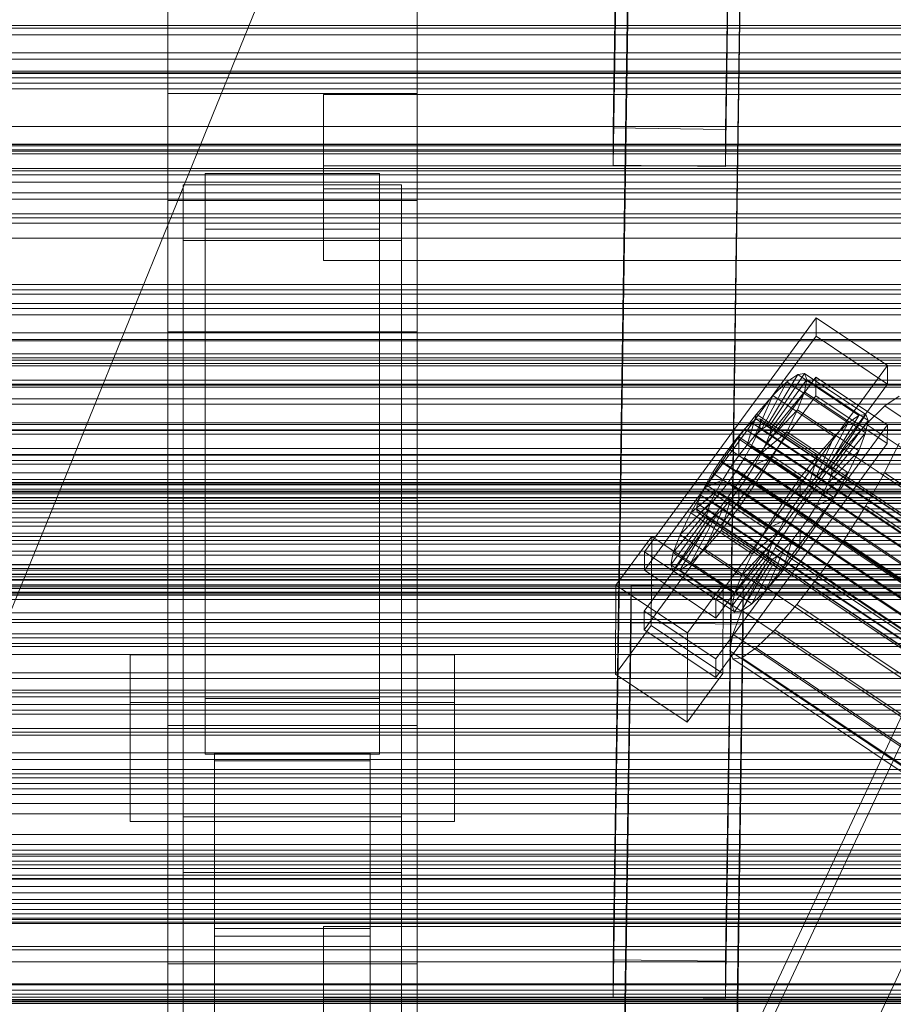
# Model space of a CAD drawing. Header units: millimetres. Extents: x -2233 to 61924, y -68080 to 6847.
# Tile 297 of 656: x -474 to -334, y -33016 to -32858. Entities that reach past the tile are written whole.
import ezdxf

# ---------------------------------------------------------------- set-up
doc = ezdxf.new("R2010")
doc.units = ezdxf.units.MM
for name, color, linetype, lineweight in [('frontal_C01', 7, 'Continuous', 0), ('frontal_C02', 7, 'Continuous', 0), ('frontal_C03', 7, 'Continuous', 0), ('frontal_C03-dry', 7, 'Continuous', 0), ('frontal_dosificador', 7, 'Continuous', 0), ('frontal_secador', 7, 'Continuous', 0)]:
    doc.layers.add(name, color=color, linetype=linetype, lineweight=lineweight)

msp = doc.modelspace()

# ---------------------------------------------------------------- linework, layer by layer
at = {"layer": 'frontal_C01'}
for p, q in [((-439.114, -33197.732), (-299.114, -32899.212)), ((-439.114, -33202.046), (-299.114, -32903.526)), ((-439.114, -33238.175), (-299.114, -32939.655))]:
    msp.add_line(p, q, dxfattribs=at)
at = {"layer": 'frontal_C02'}
for p, q in [((-378.512, -32875.624), (-375.644, -32682.219)), ((-357.646, -32682.462), (-360.514, -32875.867)), ((-378.512, -32881.585), (-375.644, -32688.18)), ((-360.514, -32881.829), (-357.646, -32688.424)), ((-450, -32870.127), (-450, -32710.669)), ((-410, -32710.669), (-410, -32870.127)), ((-450, -32908.309), (-450, -32748.851)), ((-410, -32908.309), (-410, -32748.851)), ((-378.512, -33009.014), (-375.644, -32815.609)), ((-357.646, -32815.853), (-360.514, -33009.258)), ((-378.512, -33014.976), (-375.644, -32821.571)), ((-360.514, -33015.219), (-357.646, -32821.814)), ((-410, -32870.127), (-450, -32870.127)), ((-450, -32870.127), (-450, -32908.309)), ((-450, -32971.464), (-450, -32870.127)), ((-425, -32885.412), (-425, -32870.271)), ((-425, -32870.271), (425, -32870.271)), ((-425, -32881.725), (-425, -32870.271)), ((-410, -32908.309), (-410, -32870.127)), ((-410, -32870.127), (-410, -32971.464)), ((-360.514, -32875.867), (-378.512, -32875.624)), ((-378.512, -32875.624), (-378.512, -32881.585)), ((-360.514, -32881.829), (-360.514, -32875.867)), ((-444, -32891.857), (-444, -32882.916)), ((-444, -32882.916), (-416, -32882.916)), ((-444, -32967.11), (-444, -32882.916)), ((425, -32881.725), (-425, -32881.725)), ((-425, -32881.725), (-425, -32896.866)), ((-416, -32882.916), (-416, -32891.857)), ((-416, -32882.916), (-416, -32967.11)), ((-378.512, -32881.585), (-360.514, -32881.829)), ((-447.5, -32893.688), (-447.5, -32884.747)), ((-447.5, -32884.747), (-412.5, -32884.747)), ((-447.5, -33066.111), (-447.5, -32884.747)), ((425, -32885.412), (-425, -32885.412)), ((-425, -32885.412), (-425, -32896.866)), ((-412.5, -32884.747), (-412.5, -32893.688)), ((-412.5, -32884.747), (-412.5, -33066.111)), ((-410, -32887.261), (-450, -32887.261)), ((-450, -32887.261), (-450, -32934.988)), ((-450, -33046.718), (-450, -32887.261)), ((-410, -32934.988), (-410, -32887.261)), ((-410, -32887.261), (-410, -33046.718)), ((-416, -32891.857), (-444, -32891.857)), ((-444, -32891.857), (-444, -32976.052)), ((-416, -32976.052), (-416, -32891.857)), ((-412.5, -32893.688), (-447.5, -32893.688)), ((-447.5, -33075.053), (-447.5, -32893.688)), ((-412.5, -33075.053), (-412.5, -32893.688)), ((-425, -32896.866), (425, -32896.866)), ((-373.501, -32943.572), (-345.969, -32906.049)), ((-345.981, -32909.03), (-345.969, -32906.049)), ((-345.969, -32906.049), (-334.501, -32913.719)), ((-450, -32908.309), (-410, -32908.309)), ((-450, -33009.646), (-450, -32908.309)), ((-410, -33009.646), (-410, -32908.309)), ((-345.981, -32909.03), (-373.513, -32946.552)), ((-334.513, -32916.699), (-345.981, -32909.03)), ((-334.501, -32913.719), (-362.033, -32951.241)), ((-334.501, -32913.719), (-334.513, -32916.699)), ((-373.539, -32953.109), (-346.008, -32915.587)), ((-353.892, -32923.402), (-348.918, -32915.141)), ((-353.378, -32923.346), (-347.835, -32915.024)), ((-353.205, -32923.8), (-347.47, -32915.983)), ((-348.918, -32915.141), (-350.645, -32916.329)), ((-347.835, -32915.024), (-348.918, -32915.141)), ((-348.918, -32915.141), (-339.088, -32921.715)), ((-347.847, -32917.955), (-347.47, -32915.983)), ((-347.835, -32915.024), (-338.005, -32921.597)), ((-347.47, -32915.983), (-347.835, -32915.024)), ((-347.47, -32915.983), (-337.64, -32922.557)), ((-346.02, -32918.568), (-346.008, -32915.587)), ((-346.008, -32915.587), (-334.539, -32923.256)), ((-362.045, -32954.221), (-334.513, -32916.699)), ((-354.71, -32923.964), (-350.645, -32916.329)), ((-350.645, -32916.329), (-352.899, -32918.505)), ((-350.645, -32916.329), (-340.816, -32922.903)), ((-346.02, -32918.568), (-373.551, -32956.09)), ((-355.777, -32924.995), (-352.899, -32918.505)), ((-352.899, -32918.505), (-355.525, -32921.522)), ((-353.384, -32924.734), (-347.847, -32917.955)), ((-352.899, -32918.505), (-343.069, -32925.079)), ((-348.941, -32920.804), (-347.847, -32917.955)), ((-347.847, -32917.955), (-338.017, -32924.528)), ((-334.551, -32926.237), (-346.02, -32918.568)), ((-332.629, -32918.62), (-334.938, -32920.207)), ((-353.902, -32926.084), (-348.941, -32920.804)), ((-350.678, -32924.338), (-348.941, -32920.804)), ((-348.941, -32920.804), (-339.111, -32927.378)), ((-334.938, -32920.207), (-337.95, -32923.116)), ((-334.938, -32920.207), (-150.629, -33043.462)), ((-355.525, -32921.522), (-358.345, -32925.173)), ((-357.021, -32926.424), (-355.525, -32921.522)), ((-355.53, -32922.306), (-356.348, -32922.869)), ((-355.017, -32922.25), (-355.53, -32922.306)), ((-355.53, -32922.306), (-141.731, -33065.281)), ((-355.525, -32921.522), (-345.695, -32928.095)), ((-354.844, -32922.705), (-355.017, -32922.25)), ((-355.017, -32922.25), (-141.218, -33065.225)), ((-339.088, -32921.715), (-344.062, -32929.975)), ((-338.005, -32921.597), (-343.549, -32929.919)), ((-340.816, -32922.903), (-339.088, -32921.715)), ((-339.088, -32921.715), (-338.005, -32921.597)), ((-338.005, -32921.597), (-337.64, -32922.557)), ((-334.539, -32923.256), (-362.071, -32960.779)), ((-357.415, -32923.899), (-358.659, -32925.328)), ((-356.348, -32922.869), (-357.415, -32923.899)), ((-357.415, -32923.899), (-143.617, -33066.875)), ((-356.348, -32922.869), (-142.549, -33065.844)), ((-355.777, -32924.995), (-354.71, -32923.964)), ((-355.541, -32924.988), (-355.022, -32923.639)), ((-355.022, -32923.639), (-354.844, -32922.705)), ((-355.022, -32923.639), (-141.224, -33066.614)), ((-354.844, -32922.705), (-141.045, -33065.68)), ((-354.71, -32923.964), (-353.892, -32923.402)), ((-344.88, -32930.538), (-354.71, -32923.964)), ((-353.892, -32923.402), (-353.378, -32923.346)), ((-344.062, -32929.975), (-353.892, -32923.402)), ((-353.205, -32923.8), (-353.384, -32924.734)), ((-343.549, -32929.919), (-353.378, -32923.346)), ((-353.378, -32923.346), (-353.205, -32923.8)), ((-343.376, -32930.374), (-353.205, -32923.8)), ((-340.816, -32922.903), (-344.88, -32930.538)), ((-337.64, -32922.557), (-343.376, -32930.374)), ((-343.069, -32925.079), (-340.816, -32922.903)), ((-337.95, -32923.116), (-341.461, -32927.149)), ((-337.64, -32922.557), (-338.017, -32924.528)), ((-337.95, -32923.116), (-153.641, -33046.371)), ((-334.539, -32923.256), (-334.551, -32926.237)), ((-358.345, -32925.173), (-361.166, -32929.21)), ((-358.659, -32925.328), (-359.995, -32927.058)), ((-358.659, -32925.328), (-144.861, -33068.303)), ((-358.345, -32925.173), (-358.357, -32928.153)), ((-348.515, -32931.746), (-358.345, -32925.173)), ((-357.021, -32926.424), (-355.777, -32924.995)), ((-356.363, -32926.662), (-355.541, -32924.988)), ((-345.947, -32931.568), (-355.777, -32924.995)), ((-355.541, -32924.988), (-141.742, -33067.964)), ((-354.725, -32927.758), (-350.678, -32924.338)), ((-353.384, -32924.734), (-353.902, -32926.084)), ((-343.554, -32931.308), (-353.384, -32924.734)), ((-352.938, -32928.314), (-350.678, -32924.338)), ((-350.678, -32924.338), (-340.848, -32930.911)), ((-343.069, -32925.079), (-345.947, -32931.568)), ((-345.695, -32928.095), (-343.069, -32925.079)), ((-338.017, -32924.528), (-343.554, -32931.308)), ((-338.017, -32924.528), (-339.111, -32927.378)), ((-362.083, -32963.759), (-334.551, -32926.237)), ((-359.995, -32927.058), (-361.332, -32928.97)), ((-146.196, -33070.033), (-359.995, -32927.058)), ((-358.357, -32928.153), (-357.021, -32926.424)), ((-357.434, -32928.545), (-356.363, -32926.662)), ((-347.191, -32932.997), (-357.021, -32926.424)), ((-356.363, -32926.662), (-142.565, -33069.637)), ((-353.902, -32926.084), (-354.725, -32927.758)), ((-344.073, -32932.658), (-353.902, -32926.084)), ((-341.461, -32927.149), (-345.231, -32932.03)), ((-341.461, -32927.149), (-157.152, -33050.404)), ((-334.981, -32930.914), (-332.659, -32926.19)), ((-359.693, -32930.066), (-358.357, -32928.153)), ((-358.68, -32930.51), (-357.434, -32928.545)), ((-358.357, -32928.153), (-348.527, -32934.727)), ((-357.434, -32928.545), (-143.635, -33071.521)), ((-354.725, -32927.758), (-355.796, -32929.641)), ((-355.796, -32929.641), (-352.938, -32928.314)), ((-355.569, -32932.462), (-352.938, -32928.314)), ((-344.895, -32934.331), (-354.725, -32927.758)), ((-352.938, -32928.314), (-343.108, -32934.887)), ((-348.515, -32931.746), (-345.695, -32928.095)), ((-345.695, -32928.095), (-347.191, -32932.997)), ((-339.111, -32927.378), (-344.073, -32932.658)), ((-339.111, -32927.378), (-340.848, -32930.911)), ((-361.166, -32929.21), (-363.797, -32933.358)), ((-361.332, -32928.97), (-362.578, -32930.935)), ((-361.332, -32928.97), (-147.533, -33071.945)), ((-359.693, -32930.066), (-361.166, -32929.21)), ((-361.166, -32929.21), (-351.336, -32935.783)), ((-360.939, -32932.03), (-359.693, -32930.066)), ((-349.863, -32936.639), (-359.693, -32930.066)), ((-355.796, -32929.641), (-357.042, -32931.606)), ((-345.966, -32936.215), (-355.796, -32929.641)), ((-344.062, -32929.975), (-344.88, -32930.538)), ((-343.549, -32929.919), (-344.062, -32929.975)), ((-343.554, -32931.308), (-343.376, -32930.374)), ((-343.376, -32930.374), (-343.549, -32929.919)), ((-362.578, -32930.935), (-363.648, -32932.818)), ((-362.578, -32930.935), (-148.779, -33073.91)), ((-360.017, -32932.423), (-358.68, -32930.51)), ((-358.68, -32930.51), (-144.881, -33073.486)), ((-357.042, -32931.606), (-358.378, -32933.518)), ((-357.042, -32931.606), (-355.569, -32932.462)), ((-347.212, -32938.179), (-357.042, -32931.606)), ((-351.336, -32935.783), (-348.515, -32931.746)), ((-348.527, -32934.727), (-348.515, -32931.746)), ((-345.947, -32931.568), (-347.191, -32932.997)), ((-344.88, -32930.538), (-345.947, -32931.568)), ((-340.848, -32930.911), (-344.895, -32934.331)), ((-344.073, -32932.658), (-343.554, -32931.308)), ((-340.848, -32930.911), (-343.108, -32934.887)), ((-338.003, -32936.229), (-334.981, -32930.914)), ((-334.981, -32930.914), (-150.672, -33054.168)), ((-363.797, -32933.358), (-366.057, -32937.334)), ((-363.648, -32932.818), (-364.471, -32934.492)), ((-360.939, -32932.03), (-363.797, -32933.358)), ((-363.797, -32933.358), (-353.967, -32939.931)), ((-363.648, -32932.818), (-149.85, -33075.793)), ((-362.01, -32933.914), (-360.939, -32932.03)), ((-361.352, -32934.152), (-360.017, -32932.423)), ((-351.109, -32938.604), (-360.939, -32932.03)), ((-360.017, -32932.423), (-146.218, -33075.398)), ((-358.378, -32933.518), (-359.714, -32935.248)), ((-358.39, -32936.499), (-355.569, -32932.462)), ((-358.378, -32933.518), (-358.39, -32936.499)), ((-348.548, -32940.092), (-358.378, -32933.518)), ((-355.569, -32932.462), (-345.739, -32939.035)), ((-345.231, -32932.03), (-349.002, -32937.427)), ((-347.191, -32932.997), (-348.527, -32934.727)), ((-160.922, -33055.285), (-345.231, -32932.03)), ((-344.895, -32934.331), (-344.073, -32932.658)), ((-450, -32934.988), (-410, -32934.988)), ((-450, -33094.446), (-450, -32934.988)), ((-410, -33094.446), (-410, -32934.988)), ((-362.01, -32933.914), (-366.057, -32937.334)), ((-364.471, -32934.492), (-364.989, -32935.842)), ((-364.471, -32934.492), (-150.672, -33077.467)), ((-362.833, -32935.587), (-362.01, -32933.914)), ((-362.596, -32935.581), (-361.352, -32934.152)), ((-352.18, -32940.487), (-362.01, -32933.914)), ((-361.352, -32934.152), (-147.554, -33077.127)), ((-348.527, -32934.727), (-349.863, -32936.639)), ((-345.966, -32936.215), (-344.895, -32934.331)), ((-343.108, -32934.887), (-345.966, -32936.215)), ((-343.108, -32934.887), (-345.739, -32939.035)), ((-362.833, -32935.587), (-367.794, -32940.867)), ((-364.989, -32935.842), (-365.168, -32936.776)), ((-364.989, -32935.842), (-151.191, -33078.817)), ((-364.482, -32937.174), (-363.664, -32936.612)), ((-360.958, -32936.677), (-363.836, -32943.166)), ((-363.664, -32936.612), (-362.596, -32935.581)), ((-363.664, -32936.612), (-149.865, -33079.587)), ((-363.351, -32936.937), (-362.833, -32935.587)), ((-353.003, -32942.161), (-362.833, -32935.587)), ((-362.596, -32935.581), (-148.798, -33078.556)), ((-360.958, -32936.677), (-362.025, -32937.707)), ((-359.714, -32935.248), (-361.21, -32940.15)), ((-361.21, -32940.15), (-358.39, -32936.499)), ((-359.714, -32935.248), (-360.958, -32936.677)), ((-351.128, -32943.25), (-360.958, -32936.677)), ((-349.884, -32941.821), (-359.714, -32935.248)), ((-358.39, -32936.499), (-348.56, -32943.072)), ((-353.967, -32939.931), (-351.336, -32935.783)), ((-351.336, -32935.783), (-349.863, -32936.639)), ((-349.863, -32936.639), (-351.109, -32938.604)), ((-347.212, -32938.179), (-345.966, -32936.215)), ((-341.52, -32941.774), (-338.003, -32936.229)), ((-338.003, -32936.229), (-153.694, -33059.484)), ((-363.53, -32937.871), (-369.265, -32945.688)), ((-363.351, -32936.937), (-368.888, -32943.717)), ((-362.843, -32938.27), (-367.817, -32946.53)), ((-366.057, -32937.334), (-367.794, -32940.867)), ((-362.025, -32937.707), (-366.09, -32945.342)), ((-366.057, -32937.334), (-356.228, -32943.907)), ((-365.168, -32936.776), (-364.995, -32937.23)), ((-365.168, -32936.776), (-151.369, -33079.751)), ((-364.995, -32937.23), (-364.482, -32937.174)), ((-364.995, -32937.23), (-151.196, -33080.205)), ((-364.482, -32937.174), (-150.683, -33080.15)), ((-363.53, -32937.871), (-363.351, -32936.937)), ((-363.357, -32938.326), (-363.53, -32937.871)), ((-353.7, -32944.445), (-363.53, -32937.871)), ((-362.843, -32938.27), (-363.357, -32938.326)), ((-353.521, -32943.511), (-363.351, -32936.937)), ((-362.025, -32937.707), (-362.843, -32938.27)), ((-353.014, -32944.843), (-362.843, -32938.27)), ((-352.196, -32944.281), (-362.025, -32937.707)), ((-349.002, -32937.427), (-352.519, -32942.972)), ((-349.002, -32937.427), (-164.693, -33060.682)), ((-348.548, -32940.092), (-347.212, -32938.179)), ((-345.739, -32939.035), (-347.212, -32938.179)), ((-363.357, -32938.326), (-368.9, -32946.648)), ((-353.527, -32944.899), (-363.357, -32938.326)), ((-353.967, -32939.931), (-351.109, -32938.604)), ((-351.109, -32938.604), (-352.18, -32940.487)), ((-345.739, -32939.035), (-348.56, -32943.072)), ((-378.086, -32948.931), (-372.35, -32941.114)), ((-372.408, -32955.421), (-372.35, -32941.114)), ((-372.35, -32941.114), (-360.882, -32948.783)), ((-367.794, -32940.867), (-368.888, -32943.717)), ((-367.794, -32940.867), (-357.964, -32947.441)), ((-363.836, -32943.166), (-361.21, -32940.15)), ((-361.21, -32940.15), (-351.38, -32946.723)), ((-356.228, -32943.907), (-353.967, -32939.931)), ((-356.228, -32943.907), (-352.18, -32940.487)), ((-352.18, -32940.487), (-353.003, -32942.161)), ((-349.884, -32941.821), (-348.548, -32940.092)), ((-348.56, -32943.072), (-348.548, -32940.092)), ((-357.964, -32947.441), (-353.003, -32942.161)), ((-352.519, -32942.972), (-355.541, -32948.287)), ((-353.003, -32942.161), (-353.521, -32943.511)), ((-352.519, -32942.972), (-168.21, -33066.227)), ((-351.38, -32946.723), (-349.884, -32941.821)), ((-351.128, -32943.25), (-349.884, -32941.821)), ((-345.291, -32947.171), (-341.52, -32941.774)), ((-341.52, -32941.774), (-157.211, -33065.029)), ((-373.501, -32943.572), (-373.513, -32946.552)), ((-362.033, -32951.241), (-373.501, -32943.572)), ((-368.888, -32943.717), (-369.265, -32945.688)), ((-368.888, -32943.717), (-359.058, -32950.29)), ((-366.09, -32945.342), (-363.836, -32943.166)), ((-363.836, -32943.166), (-354.006, -32949.74)), ((-359.436, -32952.262), (-353.7, -32944.445)), ((-359.058, -32950.29), (-353.521, -32943.511)), ((-357.964, -32947.441), (-356.228, -32943.907)), ((-356.26, -32951.916), (-352.196, -32944.281)), ((-354.006, -32949.74), (-351.128, -32943.25)), ((-353.521, -32943.511), (-353.7, -32944.445)), ((-353.7, -32944.445), (-353.527, -32944.899)), ((-353.014, -32944.843), (-352.196, -32944.281)), ((-352.196, -32944.281), (-351.128, -32943.25)), ((-348.56, -32943.072), (-351.38, -32946.723)), ((-369.265, -32945.688), (-368.9, -32946.648)), ((-369.265, -32945.688), (-359.436, -32952.262)), ((-367.817, -32946.53), (-366.09, -32945.342)), ((-366.09, -32945.342), (-356.26, -32951.916)), ((-359.07, -32953.222), (-353.527, -32944.899)), ((-357.987, -32953.104), (-353.014, -32944.843)), ((-353.527, -32944.899), (-353.014, -32944.843)), ((-373.513, -32946.552), (-362.045, -32954.221)), ((-368.9, -32946.648), (-367.817, -32946.53)), ((-368.9, -32946.648), (-359.07, -32953.222)), ((-367.817, -32946.53), (-357.987, -32953.104)), ((-359.058, -32950.29), (-357.964, -32947.441)), ((-351.38, -32946.723), (-354.006, -32949.74)), ((-349.061, -32952.052), (-345.291, -32947.171)), ((-345.291, -32947.171), (-160.982, -33070.426)), ((-378.512, -33142.405), (-375.644, -32949)), ((-378.086, -32948.931), (-378.143, -32963.238)), ((-366.618, -32956.601), (-378.086, -32948.931)), ((-375.644, -32954.961), (-375.644, -32949)), ((-375.644, -32949), (-357.646, -32949.243)), ((-360.882, -32948.783), (-366.618, -32956.601)), ((-360.882, -32948.783), (-360.939, -32963.09)), ((-357.646, -32949.243), (-360.514, -33142.648)), ((-355.541, -32948.287), (-357.863, -32953.011)), ((-357.646, -32949.243), (-357.646, -32955.204)), ((-355.541, -32948.287), (-171.232, -33071.542)), ((-359.436, -32952.262), (-359.058, -32950.29)), ((-354.006, -32949.74), (-356.26, -32951.916)), ((-362.045, -32954.221), (-362.033, -32951.241)), ((-359.07, -32953.222), (-359.436, -32952.262)), ((-356.26, -32951.916), (-357.987, -32953.104)), ((-352.572, -32956.085), (-349.061, -32952.052)), ((-349.061, -32952.052), (-164.752, -33075.307)), ((-373.539, -32953.109), (-373.551, -32956.09)), ((-362.071, -32960.779), (-373.539, -32953.109)), ((-357.863, -32953.011), (-359.326, -32956.82)), ((-357.987, -32953.104), (-359.07, -32953.222)), ((-357.863, -32953.011), (-173.554, -33076.265)), ((-378.512, -33148.366), (-375.644, -32954.961)), ((-372.408, -32955.421), (-378.143, -32963.238)), ((-357.646, -32955.204), (-375.644, -32954.961)), ((-360.939, -32963.09), (-372.408, -32955.421)), ((-360.514, -33148.609), (-357.646, -32955.204)), ((-373.551, -32956.09), (-362.083, -32963.759)), ((-366.675, -32970.907), (-366.618, -32956.601)), ((-359.326, -32956.82), (-359.83, -32959.456)), ((-359.326, -32956.82), (-175.016, -33080.075)), ((-355.584, -32958.994), (-352.572, -32956.085)), ((-352.572, -32956.085), (-168.263, -33079.339)), ((-456, -32979.21), (-456, -32960.134)), ((-456, -32960.134), (-404, -32960.134)), ((-456, -32967.771), (-456, -32960.134)), ((-404, -32960.134), (-404, -32979.21)), ((-404, -32960.134), (-404, -32967.771)), ((-359.83, -32959.456), (-359.341, -32960.739)), ((-359.83, -32959.456), (-175.521, -33082.711)), ((-357.893, -32960.581), (-355.584, -32958.994)), ((-355.584, -32958.994), (-171.275, -33082.248)), ((-362.083, -32963.759), (-362.071, -32960.779)), ((-359.341, -32960.739), (-357.893, -32960.581)), ((-359.341, -32960.739), (-175.032, -33083.994)), ((-357.893, -32960.581), (-173.584, -33083.836)), ((-378.143, -32963.238), (-366.675, -32970.907)), ((-366.675, -32970.907), (-360.939, -32963.09)), ((-404, -32967.771), (-456, -32967.771)), ((-456, -32967.771), (-456, -32986.846)), ((-416, -32967.11), (-444, -32967.11)), ((-444, -32967.11), (-444, -32976.052)), ((-416, -32976.052), (-416, -32967.11)), ((-404, -32986.846), (-404, -32967.771)), ((-410, -32971.464), (-450, -32971.464)), ((-450, -32971.464), (-450, -33009.646)), ((-450, -33329.126), (-450, -32971.464)), ((-410, -33009.646), (-410, -32971.464)), ((-410, -32971.464), (-410, -33329.126)), ((-444, -32976.052), (-416, -32976.052)), ((-442.5, -33005.235), (-442.5, -32975.875)), ((-442.5, -32975.875), (-417.5, -32975.875)), ((-442.5, -32975.875), (-442.5, -33055.902)), ((-417.5, -32975.875), (-417.5, -33005.235)), ((-417.5, -33055.902), (-417.5, -32975.875)), ((-417.5, -32977.112), (-442.5, -32977.112)), ((-442.5, -32977.112), (-442.5, -33003.998)), ((-442.5, -33516.139), (-442.5, -32977.112)), ((-417.5, -33003.998), (-417.5, -32977.112)), ((-417.5, -32977.112), (-417.5, -33516.139)), ((-404, -32979.21), (-456, -32979.21)), ((-456, -32979.21), (-456, -32986.846)), ((-404, -32986.846), (-404, -32979.21)), ((-456, -32986.846), (-404, -32986.846)), ((-447.5, -32995.026), (-447.5, -32986.084)), ((-447.5, -32986.084), (-412.5, -32986.084)), ((-447.5, -33167.449), (-447.5, -32986.084)), ((-412.5, -32986.084), (-412.5, -32995.026)), ((-412.5, -32986.084), (-412.5, -33167.449)), ((-412.5, -32995.026), (-447.5, -32995.026)), ((-447.5, -33176.39), (-447.5, -32995.026)), ((-412.5, -33176.39), (-412.5, -32995.026)), ((-442.5, -33003.998), (-417.5, -33003.998)), ((-442.5, -33543.024), (-442.5, -33003.998)), ((-425, -33018.802), (-425, -33003.661)), ((-425, -33003.661), (425, -33003.661)), ((-425, -33015.116), (-425, -33003.661)), ((-417.5, -33543.024), (-417.5, -33003.998)), ((-417.5, -33005.235), (-442.5, -33005.235)), ((-442.5, -33005.235), (-442.5, -33085.262)), ((-417.5, -33005.235), (-417.5, -33085.262)), ((-360.514, -33009.258), (-378.512, -33009.014)), ((-378.512, -33009.014), (-378.512, -33014.976)), ((-360.514, -33015.219), (-360.514, -33009.258)), ((-450, -33009.646), (-410, -33009.646)), ((-450, -33367.308), (-450, -33009.646)), ((-410, -33367.308), (-410, -33009.646)), ((425, -33015.116), (-425, -33015.116)), ((-425, -33015.116), (-425, -33030.257)), ((-378.512, -33014.976), (-360.514, -33015.219))]:
    msp.add_line(p, q, dxfattribs=at)
at = {"layer": 'frontal_C03'}
for p, q in [((1500, -32859.194), (-1500, -32859.194)), ((1250, -32859.647), (-1250, -32859.647)), ((-1250, -32860.704), (1250, -32860.704)), ((1250, -32863.556), (-1250, -32863.556)), ((1250, -32864.613), (-1250, -32864.613)), ((1500, -32866.511), (-1500, -32866.511)), ((1500, -32866.796), (-1500, -32866.796)), ((1250, -32866.921), (-1250, -32866.921)), ((1250, -32867.574), (-1250, -32867.574)), ((1250, -32868.456), (-1250, -32868.456)), ((-1500, -32878.204), (1500, -32878.204)), ((1250, -32878.262), (-1250, -32878.262)), ((1250, -32879.143), (-1250, -32879.143)), ((1250, -32879.797), (-1250, -32879.797)), ((1250, -32882.104), (-1250, -32882.104)), ((1500, -32884.317), (-1500, -32884.317)), ((-1250, -32883.162), (1250, -32883.162)), ((1250, -32886.014), (-1250, -32886.014)), ((1250, -32887.071), (-1250, -32887.071)), ((1250, -32889.378), (-1250, -32889.378)), ((1250, -32890.032), (-1250, -32890.032)), ((1250, -32890.913), (-1250, -32890.913)), ((-1500, -32893.3), (1500, -32893.3)), ((1250, -32900.72), (-1250, -32900.72)), ((1250, -32901.601), (-1250, -32901.601)), ((1250, -32902.254), (-1250, -32902.254)), ((1250, -32904.562), (-1250, -32904.562)), ((-1250, -32905.619), (1250, -32905.619)), ((1250, -32908.471), (-1250, -32908.471)), ((1250, -32909.529), (-1250, -32909.529)), ((1250, -32911.836), (-1250, -32911.836)), ((1250, -32912.49), (-1250, -32912.49)), ((1250, -32913.371), (-1250, -32913.371)), ((-1250, -32916.092), (1250, -32916.092)), ((-1250, -32916.725), (1250, -32916.725)), ((-1250, -32917.189), (1250, -32917.189)), ((-1250, -32919.044), (1250, -32919.044)), ((-1250, -32919.941), (1250, -32919.941)), ((-1250, -32922.893), (1250, -32922.893)), ((1250, -32923.177), (-1250, -32923.177)), ((1250, -32924.059), (-1250, -32924.059)), ((-1250, -32924.16), (1250, -32924.16)), ((1250, -32924.712), (-1250, -32924.712)), ((1250, -32927.019), (-1250, -32927.019)), ((-1250, -32928.008), (1250, -32928.008)), ((-1250, -32928.077), (1250, -32928.077)), ((1530, -32928.942), (-1530, -32928.942)), ((-1250, -32929.56), (1250, -32929.56)), ((1250, -32930.929), (-1250, -32930.929)), ((1250, -32931.986), (-1250, -32931.986)), ((-1500, -32932.482), (1500, -32932.482)), ((-1500, -32932.706), (1500, -32932.706)), ((-1500, -32932.87), (1500, -32932.87)), ((-1500, -32933.528), (1500, -32933.528)), ((1530, -32933.942), (-1530, -32933.942)), ((-1500, -32933.845), (1500, -32933.845)), ((-1500, -32934.891), (1500, -32934.891)), ((-1250, -32934.04), (1250, -32934.04)), ((1250, -32934.294), (-1250, -32934.294)), ((1250, -32934.947), (-1250, -32934.947)), ((-1500, -32935.34), (1500, -32935.34)), ((-1500, -32936.704), (1500, -32936.704)), ((1250, -32935.772), (-1250, -32935.772)), ((1250, -32935.828), (-1250, -32935.828)), ((-1500, -32937.254), (1500, -32937.254)), ((-1500, -32938.841), (1500, -32938.841)), ((1500, -32939.455), (-1500, -32939.455)), ((-1500, -32941.158), (1500, -32941.158)), ((-1250, -32940.58), (1250, -32940.58)), ((-1500, -32941.793), (1500, -32941.793)), ((-1250, -32942.372), (1250, -32942.372)), ((-1500, -32943.497), (1500, -32943.497)), ((-1500, -32944.111), (1500, -32944.111)), ((-1500, -32945.698), (1500, -32945.698)), ((1250, -32945.635), (-1250, -32945.635)), ((-1500, -32946.248), (1500, -32946.248)), ((-1500, -32947.611), (1500, -32947.611)), ((1250, -32946.516), (-1250, -32946.516)), ((1250, -32947.17), (-1250, -32947.17)), ((-1250, -32947.18), (1250, -32947.18)), ((-1500, -32948.06), (1500, -32948.06)), ((-1500, -32949.107), (1500, -32949.107)), ((-1250, -32948.911), (1250, -32948.911)), ((-1500, -32949.424), (1500, -32949.424)), ((-1500, -32950.082), (1500, -32950.082)), ((-1500, -32950.246), (1500, -32950.246)), ((-1500, -32950.47), (1500, -32950.47)), ((1250, -32949.477), (-1250, -32949.477)), ((-1250, -32950.534), (1250, -32950.534)), ((-1250, -32953.392), (1250, -32953.392)), ((1250, -32954.444), (-1250, -32954.444)), ((-1250, -32954.944), (1250, -32954.944)), ((1250, -32956.751), (-1250, -32956.751)), ((1250, -32957.405), (-1250, -32957.405)), ((1250, -32958.286), (-1250, -32958.286)), ((-1250, -32958.792), (1250, -32958.792)), ((-1250, -32960.059), (1250, -32960.059)), ((-1250, -32963.011), (1250, -32963.011)), ((-1250, -32963.907), (1250, -32963.907)), ((-1250, -32965.763), (1250, -32965.763)), ((-1250, -32966.227), (1250, -32966.227)), ((-1250, -32966.86), (1250, -32966.86)), ((1250, -32968.092), (-1250, -32968.092)), ((1250, -32968.974), (-1250, -32968.974)), ((1250, -32969.627), (-1250, -32969.627)), ((1250, -32971.935), (-1250, -32971.935)), ((-1250, -32972.992), (1250, -32972.992)), ((1250, -32975.844), (-1250, -32975.844)), ((1250, -32976.902), (-1250, -32976.902)), ((1250, -32979.209), (-1250, -32979.209)), ((1250, -32979.862), (-1250, -32979.862)), ((1250, -32980.744), (-1250, -32980.744)), ((1530, -32983.942), (-1530, -32983.942)), ((1530, -32988.942), (-1530, -32988.942)), ((1250, -32990.55), (-1250, -32990.55)), ((1250, -32991.431), (-1250, -32991.431)), ((1250, -32992.085), (-1250, -32992.085)), ((-1250, -32992.392), (1250, -32992.392)), ((-1250, -32993.19), (1250, -32993.19)), ((-1250, -32993.774), (1250, -32993.774)), ((1250, -32994.392), (-1250, -32994.392)), ((-1250, -32995.45), (1250, -32995.45)), ((-1250, -32996.112), (1250, -32996.112)), ((-1250, -32997.242), (1250, -32997.242)), ((1250, -32998.302), (-1250, -32998.302)), ((1250, -32999.359), (-1250, -32999.359)), ((-1250, -33000.961), (1250, -33000.961)), ((1250, -33001.667), (-1250, -33001.667)), ((1250, -33002.32), (-1250, -33002.32)), ((-1250, -33002.558), (1250, -33002.558)), ((1250, -33003.201), (-1250, -33003.201)), ((-1250, -33007.405), (1250, -33007.405)), ((-1250, -33009.36), (1250, -33009.36)), ((1250, -33013.008), (-1250, -33013.008)), ((1250, -33013.889), (-1250, -33013.889)), ((-1268, -33015.378), (1268, -33015.378)), ((-1268, -33015.602), (1268, -33015.602)), ((1250, -33014.543), (-1250, -33014.543)), ((-1250, -33015.005), (1250, -33015.005)), ((-1268, -33015.767), (1268, -33015.767))]:
    msp.add_line(p, q, dxfattribs=at)
at = {"layer": 'frontal_C03-dry'}
for p, q in [((-1250, -32869.375), (1250, -32869.375)), ((1250, -32875.375), (-1250, -32875.375)), ((1290, -32878.5), (-1290, -32878.5)), ((1250, -32879.375), (-1250, -32879.375)), ((-1290, -32882.5), (1290, -32882.5)), ((-1250, -32903.75), (1250, -32903.75)), ((1250, -32909.75), (-1250, -32909.75)), ((1290, -32912.875), (-1290, -32912.875)), ((1250, -32913.75), (-1250, -32913.75)), ((-1290, -32916.875), (1290, -32916.875)), ((-1250, -32938.125), (1250, -32938.125)), ((1250, -32944.125), (-1250, -32944.125)), ((1290, -32947.25), (-1290, -32947.25)), ((1250, -32948.125), (-1250, -32948.125)), ((-1290, -32951.25), (1290, -32951.25)), ((-1250, -32972.5), (1250, -32972.5)), ((1250, -32978.5), (-1250, -32978.5)), ((1290, -32981.625), (-1290, -32981.625)), ((1250, -32982.5), (-1250, -32982.5)), ((-1290, -32985.625), (1290, -32985.625)), ((-1250, -33006.875), (1250, -33006.875)), ((1250, -33012.875), (-1250, -33012.875)), ((1290, -33016), (-1290, -33016))]:
    msp.add_line(p, q, dxfattribs=at)
at = {"layer": 'frontal_dosificador'}
msp.add_line((-820, -33800), (-250, -32400), dxfattribs=at)
at = {"layer": 'frontal_secador'}
for p, q in [((1300, -32996), (-1300, -32996)), ((-1400, -33000), (1400, -33000)), ((-1380, -33000), (1380, -33000)), ((-1300, -33000), (1300, -33000)), ((-1380, -33003), (1380, -33003)), ((-1265, -33015), (1265, -33015)), ((-1300, -33016), (1300, -33016))]:
    msp.add_line(p, q, dxfattribs=at)

doc.saveas('drawing.dxf')
